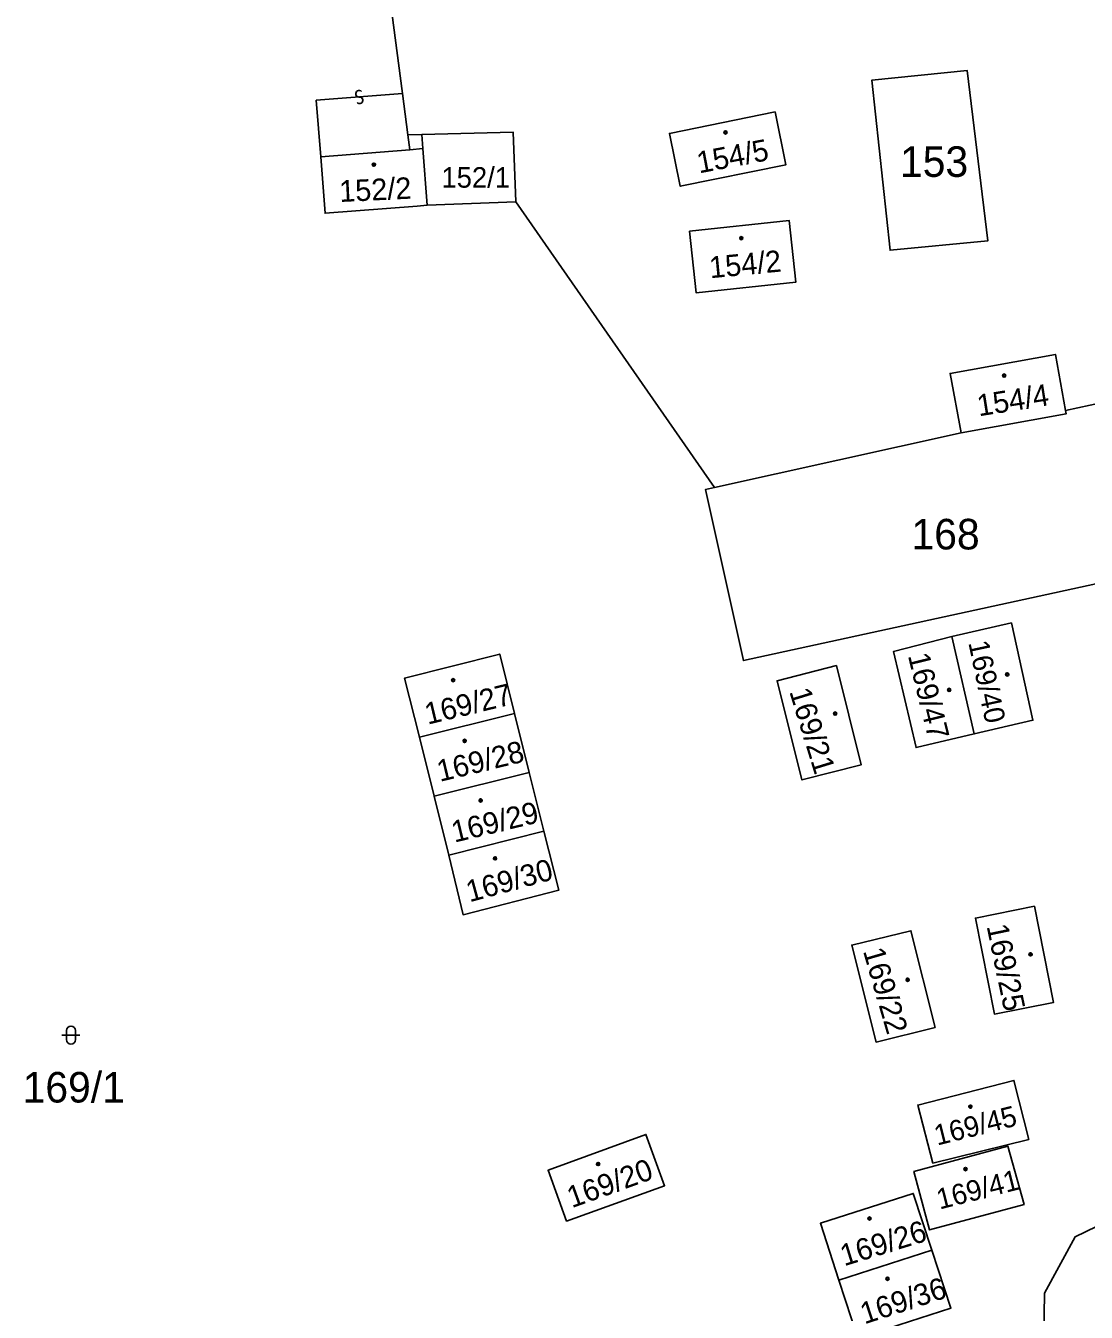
# Model space of a CAD drawing. Extents: x -600309 to -598967, y -1161267 to -1160292.
# Drawn here: x -599283.1 to -599224.1, y -1160780.7 to -1160709.1 of the extents above; entities that cross this region are included whole.
import ezdxf

# ---------------------------------------------------------------- set-up
doc = ezdxf.new("R2010")
doc.units = 0
for name, color, linetype in [('Level 1', 7, 'Continuous'), ('Level 13', 7, 'Continuous'), ('Level 3', 7, 'Continuous'), ('Level 4', 7, 'Continuous'), ('Level 5', 7, 'Continuous'), ('Level 60', 7, 'Continuous')]:
    doc.layers.add(name, color=color, linetype=linetype)

msp = doc.modelspace()

# ---------------------------------------------------------------- linework, layer by layer
at = {"layer": 'Level 1'}
for points in [[(-599262.18, -1160712.89), (-599264.29, -1160696.81)], [(-599236.07, -1160712.14), (-599230.76, -1160711.61), (-599229.61, -1160721.07), (-599235.06, -1160721.6), (-599236.07, -1160712.14)], [(-599261.88, -1160715.18), (-599262.18, -1160712.89)], [(-599247.33, -1160715.1), (-599241.45, -1160713.91), (-599240.85, -1160716.85), (-599246.73, -1160718.04), (-599247.33, -1160715.1)], [(-599261.88, -1160715.18), (-599261.11, -1160715.16)], [(-599261.77, -1160716.01), (-599261.88, -1160715.18)], [(-599261.11, -1160715.16), (-599256.03, -1160715.03), (-599255.88, -1160718.91)], [(-599266.73, -1160716.4), (-599261.77, -1160716.01)], [(-599261.05, -1160715.95), (-599261.77, -1160716.01)], [(-599260.8, -1160719.09), (-599261.05, -1160715.95)], [(-599260.8, -1160719.09), (-599261.36, -1160719.14), (-599266.48, -1160719.54), (-599266.73, -1160716.4)], [(-599255.88, -1160718.91), (-599260.8, -1160719.09)], [(-599244.83, -1160734.79), (-599255.88, -1160718.91)], [(-599246.21, -1160720.54), (-599240.66, -1160719.95), (-599240.29, -1160723.37), (-599245.85, -1160723.96), (-599246.21, -1160720.54)], [(-599231.11, -1160731.76), (-599231.72, -1160728.45), (-599225.86, -1160727.39), (-599225.29, -1160730.52)], [(-599221.86, -1160729.77), (-599225.29, -1160730.52)], [(-599225.29, -1160730.52), (-599225.26, -1160730.69), (-599231.11, -1160731.76)], [(-599244.83, -1160734.79), (-599231.11, -1160731.76)], [(-599244.83, -1160734.79), (-599245.32, -1160734.9), (-599243.21, -1160744.42), (-599219.61, -1160739.29)], [(-599231.62, -1160743.09), (-599228.31, -1160742.33), (-599227.11, -1160747.74), (-599230.37, -1160748.5)], [(-599231.62, -1160743.09), (-599234.86, -1160743.91), (-599233.61, -1160749.26), (-599230.37, -1160748.5)], [(-599230.37, -1160748.5), (-599231.62, -1160743.09)], [(-599261.24, -1160748.68), (-599262.06, -1160745.39), (-599256.77, -1160744.06), (-599255.95, -1160747.36)], [(-599241.34, -1160745.54), (-599238.04, -1160744.7), (-599236.67, -1160750.22), (-599239.96, -1160751.06), (-599241.34, -1160745.54)], [(-599261.24, -1160748.68), (-599255.95, -1160747.36)], [(-599255.95, -1160747.36), (-599255.13, -1160750.64)], [(-599260.42, -1160751.96), (-599261.24, -1160748.68)], [(-599260.42, -1160751.96), (-599255.13, -1160750.64)], [(-599255.13, -1160750.64), (-599254.31, -1160753.91)], [(-599259.6, -1160755.24), (-599260.42, -1160751.96)], [(-599254.31, -1160753.91), (-599253.49, -1160757.19), (-599258.81, -1160758.56), (-599259.6, -1160755.24)], [(-599259.6, -1160755.24), (-599254.31, -1160753.91)], [(-599230.31, -1160758.74), (-599227.03, -1160758.08), (-599225.96, -1160763.43), (-599229.25, -1160764.08), (-599230.31, -1160758.74)], [(-599237.19, -1160760.24), (-599233.9, -1160759.45), (-599232.55, -1160764.82), (-599235.83, -1160765.64), (-599237.19, -1160760.24)], [(-599186.14, -1160884.73), (-599187.69, -1160881.34), (-599196.93, -1160883.84), (-599214.95, -1160847.74), (-599222.56, -1160818.46), (-599226.63, -1160790.42), (-599226.46, -1160779.61), (-599224.76, -1160776.46), (-599213.89, -1160771.2), (-599202.26, -1160766.2), (-599191.88, -1160764.74), (-599191.33, -1160772.76), (-599189.43, -1160772.06)], [(-599232.67, -1160772.37), (-599233.52, -1160769.14), (-599228.17, -1160767.77), (-599227.34, -1160771.05), (-599232.67, -1160772.37)], [(-599254.08, -1160772.77), (-599248.64, -1160770.77), (-599247.6, -1160773.63), (-599253.05, -1160775.59), (-599254.08, -1160772.77)], [(-599228.5, -1160771.43), (-599227.6, -1160774.68), (-599232.86, -1160776.08), (-599233.73, -1160772.83), (-599228.5, -1160771.43)], [(-599237.9, -1160778.88), (-599238.93, -1160775.71), (-599233.77, -1160774.05), (-599232.74, -1160777.21)], [(-599232.74, -1160777.21), (-599237.9, -1160778.88)], [(-599237.9, -1160778.88), (-599236.85, -1160782.11), (-599231.67, -1160780.44), (-599232.74, -1160777.21)]]:
    msp.add_lwpolyline(points, dxfattribs=at)
at = {"layer": 'Level 13'}
for centre, start, end in [((-599264.593, -1160712.896), 41.56611, 274.15611), ((-599264.568, -1160713.264), 221.78057, 93.87856)]:
    msp.add_arc(centre, 0.184, start, end, dxfattribs=at)
at = {"layer": 'Level 3'}
for points in [[(-599262.18, -1160712.89), (-599266.98, -1160713.26), (-599266.73, -1160716.4)], [(-599261.11, -1160715.16), (-599261.05, -1160715.95)]]:
    msp.add_lwpolyline(points, dxfattribs=at)
at = {"layer": 'Level 5'}
for p, q in [((-599280.62, -1160765.25), (-599281.12, -1160765.25)), ((-599280.87, -1160765), (-599280.87, -1160765.5)), ((-599280.12, -1160765.25), (-599280.62, -1160765.25)), ((-599280.37, -1160765), (-599280.37, -1160765.5))]:
    msp.add_line(p, q, dxfattribs=at)
for centre, radius in [((-599244.21, -1160715.05), 0.09), ((-599244.21, -1160715.05), 0.0521), ((-599263.77, -1160716.84), 0.09), ((-599263.77, -1160716.84), 0.0521), ((-599243.33, -1160720.93), 0.09), ((-599243.33, -1160720.93), 0.0521), ((-599228.71, -1160728.57), 0.09), ((-599228.71, -1160728.57), 0.0521), ((-599228.54, -1160745.19), 0.09), ((-599228.54, -1160745.19), 0.0521), ((-599259.36, -1160745.51), 0.09), ((-599259.36, -1160745.51), 0.0521), ((-599231.77, -1160746.05), 0.09), ((-599231.77, -1160746.05), 0.0521), ((-599238.11, -1160747.37), 0.09), ((-599238.11, -1160747.37), 0.0521), ((-599258.72, -1160748.89), 0.09), ((-599258.72, -1160748.89), 0.0521), ((-599257.83, -1160752.2), 0.09), ((-599257.83, -1160752.2), 0.0521), ((-599257.03, -1160755.42), 0.09), ((-599257.03, -1160755.42), 0.0521), ((-599227.24, -1160760.76), 0.09), ((-599227.24, -1160760.76), 0.0521), ((-599234.08, -1160762.17), 0.09), ((-599234.08, -1160762.17), 0.0521), ((-599230.59, -1160769.23), 0.09), ((-599230.59, -1160769.23), 0.0521), ((-599251.3, -1160772.42), 0.09), ((-599251.3, -1160772.42), 0.0521), ((-599230.86, -1160772.7), 0.09), ((-599230.86, -1160772.7), 0.0521), ((-599236.2, -1160775.45), 0.09), ((-599236.2, -1160775.45), 0.0521), ((-599235.2, -1160778.8), 0.09), ((-599235.2, -1160778.8), 0.0521)]:
    msp.add_circle(centre, radius, dxfattribs=at)
for centre, start, end in [((-599280.62, -1160765), 0, 180), ((-599280.62, -1160765.5), 180, 0)]:
    msp.add_arc(centre, 0.25, start, end, dxfattribs=at)
at = {"layer": 'Level 60'}
for points in [[(-599264.29, -1160696.81), (-599262.18, -1160712.89), (-599261.88, -1160715.18), (-599261.77, -1160716.01), (-599266.73, -1160716.4), (-599266.48, -1160719.54), (-599261.36, -1160719.14), (-599260.8, -1160719.09), (-599255.88, -1160718.91), (-599244.83, -1160734.79), (-599245.32, -1160734.9), (-599243.21, -1160744.42), (-599219.61, -1160739.29)], [(-599221.86, -1160729.77), (-599225.29, -1160730.52), (-599225.86, -1160727.39), (-599231.72, -1160728.45), (-599231.11, -1160731.76), (-599244.83, -1160734.79), (-599255.88, -1160718.91), (-599256.03, -1160715.03), (-599261.11, -1160715.16), (-599261.88, -1160715.18), (-599262.18, -1160712.89), (-599264.29, -1160696.81)], [(-599213.89, -1160771.2), (-599224.76, -1160776.46), (-599226.46, -1160779.61), (-599226.63, -1160790.42)]]:
    msp.add_lwpolyline(points, dxfattribs=at)
for points in [[(-599236.07, -1160712.14), (-599230.76, -1160711.61), (-599229.61, -1160721.07), (-599235.06, -1160721.6)], [(-599230.76, -1160711.61), (-599236.07, -1160712.14), (-599235.06, -1160721.6), (-599229.61, -1160721.07)], [(-599241.45, -1160713.91), (-599247.33, -1160715.1), (-599246.73, -1160718.04), (-599240.85, -1160716.85)], [(-599247.33, -1160715.1), (-599241.45, -1160713.91), (-599240.85, -1160716.85), (-599246.73, -1160718.04)], [(-599261.88, -1160715.18), (-599261.11, -1160715.16), (-599256.03, -1160715.03), (-599255.88, -1160718.91), (-599260.8, -1160719.09), (-599261.05, -1160715.95), (-599261.77, -1160716.01)], [(-599261.05, -1160715.95), (-599260.8, -1160719.09), (-599261.36, -1160719.14), (-599266.48, -1160719.54), (-599266.73, -1160716.4), (-599261.77, -1160716.01)], [(-599246.21, -1160720.54), (-599240.66, -1160719.95), (-599240.29, -1160723.37), (-599245.85, -1160723.96)], [(-599240.66, -1160719.95), (-599246.21, -1160720.54), (-599245.85, -1160723.96), (-599240.29, -1160723.37)], [(-599231.11, -1160731.76), (-599231.72, -1160728.45), (-599225.86, -1160727.39), (-599225.29, -1160730.52), (-599225.26, -1160730.69)], [(-599221.86, -1160729.77), (-599219.61, -1160739.29), (-599243.21, -1160744.42), (-599245.32, -1160734.9), (-599244.83, -1160734.79), (-599231.11, -1160731.76), (-599225.26, -1160730.69), (-599225.29, -1160730.52)], [(-599231.62, -1160743.09), (-599234.86, -1160743.91), (-599233.61, -1160749.26), (-599230.37, -1160748.5), (-599227.11, -1160747.74), (-599228.31, -1160742.33)], [(-599231.62, -1160743.09), (-599228.31, -1160742.33), (-599227.11, -1160747.74), (-599230.37, -1160748.5)], [(-599234.86, -1160743.91), (-599231.62, -1160743.09), (-599230.37, -1160748.5), (-599233.61, -1160749.26)], [(-599256.77, -1160744.06), (-599262.06, -1160745.39), (-599261.24, -1160748.68), (-599260.42, -1160751.96), (-599259.6, -1160755.24), (-599258.81, -1160758.56), (-599253.49, -1160757.19), (-599254.31, -1160753.91), (-599255.13, -1160750.64), (-599255.95, -1160747.36)], [(-599262.06, -1160745.39), (-599256.77, -1160744.06), (-599255.95, -1160747.36), (-599261.24, -1160748.68)], [(-599238.04, -1160744.7), (-599241.34, -1160745.54), (-599239.96, -1160751.06), (-599236.67, -1160750.22)], [(-599241.34, -1160745.54), (-599238.04, -1160744.7), (-599236.67, -1160750.22), (-599239.96, -1160751.06)], [(-599255.95, -1160747.36), (-599255.13, -1160750.64), (-599260.42, -1160751.96), (-599261.24, -1160748.68)], [(-599255.13, -1160750.64), (-599254.31, -1160753.91), (-599259.6, -1160755.24), (-599260.42, -1160751.96)], [(-599254.31, -1160753.91), (-599253.49, -1160757.19), (-599258.81, -1160758.56), (-599259.6, -1160755.24)], [(-599227.03, -1160758.08), (-599230.31, -1160758.74), (-599229.25, -1160764.08), (-599225.96, -1160763.43)], [(-599230.31, -1160758.74), (-599227.03, -1160758.08), (-599225.96, -1160763.43), (-599229.25, -1160764.08)], [(-599233.9, -1160759.45), (-599237.19, -1160760.24), (-599235.83, -1160765.64), (-599232.55, -1160764.82)], [(-599237.19, -1160760.24), (-599233.9, -1160759.45), (-599232.55, -1160764.82), (-599235.83, -1160765.64)], [(-599189.43, -1160772.06), (-599179.89, -1160797.48), (-599173.47, -1160813.83), (-599164.5, -1160836.42), (-599142.41, -1160891.59), (-599155.79, -1160894.66), (-599159.17, -1160885.23), (-599160.28, -1160881.49), (-599161.27, -1160878.6), (-599179.49, -1160880.56), (-599186.14, -1160884.73), (-599187.69, -1160881.34), (-599196.93, -1160883.84), (-599214.95, -1160847.74), (-599222.56, -1160818.46), (-599226.63, -1160790.42), (-599226.46, -1160779.61), (-599224.76, -1160776.46), (-599213.89, -1160771.2), (-599202.26, -1160766.2), (-599191.88, -1160764.74), (-599191.33, -1160772.76)], [(-599232.67, -1160772.37), (-599227.34, -1160771.05), (-599228.17, -1160767.77), (-599233.52, -1160769.14)], [(-599232.67, -1160772.37), (-599233.52, -1160769.14), (-599228.17, -1160767.77), (-599227.34, -1160771.05)], [(-599248.64, -1160770.77), (-599254.08, -1160772.77), (-599253.05, -1160775.59), (-599247.6, -1160773.63)], [(-599254.08, -1160772.77), (-599248.64, -1160770.77), (-599247.6, -1160773.63), (-599253.05, -1160775.59)], [(-599227.6, -1160774.68), (-599228.5, -1160771.43), (-599233.73, -1160772.83), (-599232.86, -1160776.08)], [(-599228.5, -1160771.43), (-599227.6, -1160774.68), (-599232.86, -1160776.08), (-599233.73, -1160772.83)], [(-599233.77, -1160774.05), (-599238.93, -1160775.71), (-599237.9, -1160778.88), (-599236.85, -1160782.11), (-599231.67, -1160780.44), (-599232.74, -1160777.21)], [(-599238.93, -1160775.71), (-599233.77, -1160774.05), (-599232.74, -1160777.21), (-599237.9, -1160778.88)], [(-599237.9, -1160778.88), (-599232.74, -1160777.21), (-599231.67, -1160780.44), (-599236.85, -1160782.11)]]:
    msp.add_lwpolyline(points, close=True, dxfattribs=at)

# ---------------------------------------------------------------- texts
at = {"layer": 'Level 4'}
for s, height, rotation, p in [('154/5', 1.2, 10.8, (-599245.68, -1160717.33)), ('152/2', 1.2, 2.7, (-599265.67, -1160718.92)), ('154/2', 1.2, 5.4, (-599245.06, -1160723.16)), ('154/4', 1.2, 9, (-599230.12, -1160730.84)), ('169/40', 1.14, 282.07503, (-599230.708, -1160743.424)), ('169/47', 1.2, 283.69998, (-599234.07, -1160744.14)), ('169/27', 1.2, 13.5, (-599260.78, -1160747.99)), ('169/21', 1.2, 287.1, (-599240.67, -1160746.14)), ('169/28', 1.2, 13.5, (-599260.1, -1160751.17)), ('169/29', 1.2, 13.5, (-599259.29, -1160754.55)), ('169/30', 1.2, 15.3, (-599258.45, -1160757.87)), ('169/25', 1.2, 281.7, (-599229.69, -1160759.19)), ('169/22', 1.2, 286.2, (-599236.57, -1160760.57)), ('169/45', 1.14, 14.12982, (-599232.44, -1160771.4)), ('169/20', 1.2, 19.8, (-599252.76, -1160774.88)), ('169/41', 1.14, 14.19471, (-599232.304, -1160774.954)), ('169/26', 1.2, 17.1, (-599237.61, -1160778.11)), ('169/36', 1.2, 18, (-599236.48, -1160781.34))]:
    msp.add_text(s, height=height, rotation=rotation, dxfattribs=at).set_placement(p)
for s, height, p in [('153', 1.7, (-599234.505, -1160717.52)), ('152/1', 1.14, (-599260.011, -1160718.12)), ('168', 1.7, (-599233.865, -1160738.24)), ('169/1', 1.7, (-599283.31, -1160769))]:
    msp.add_text(s, height=height, dxfattribs=at).set_placement(p)

doc.saveas('drawing.dxf')
